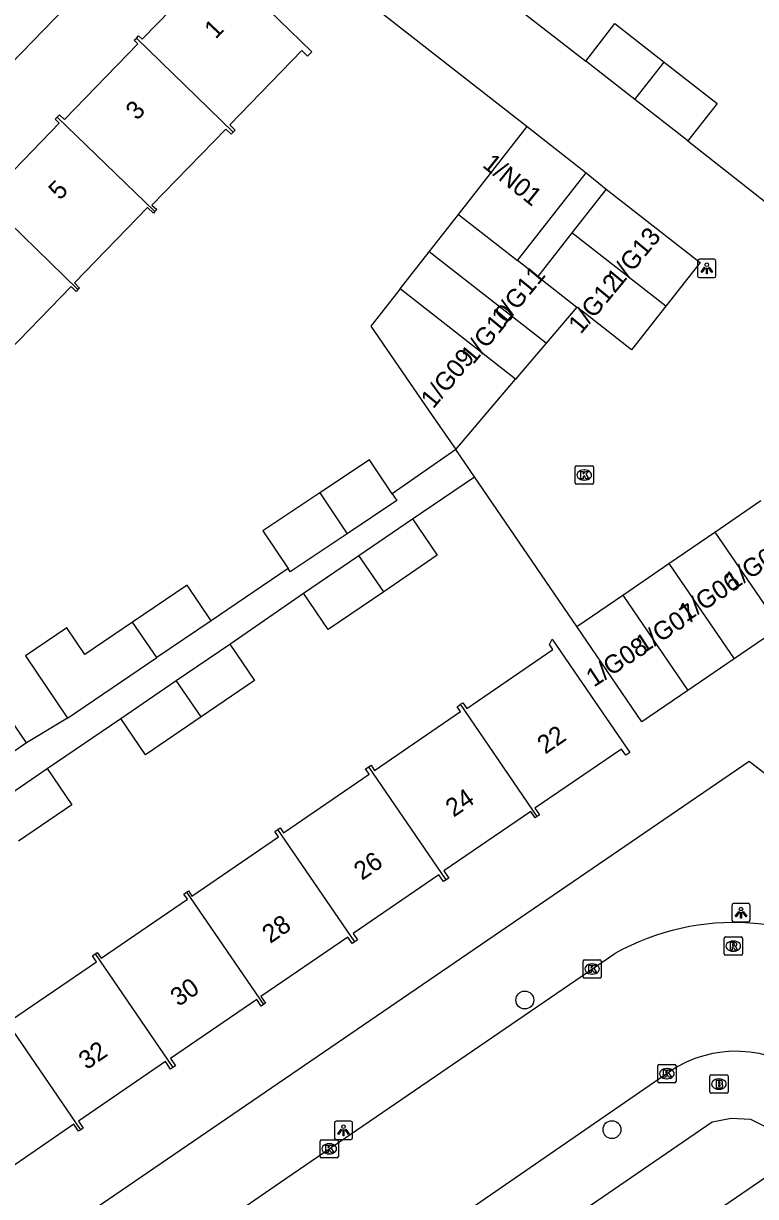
# Model space of a CAD drawing. Extents: x 157466 to 158888, y 383063 to 384677.
# Drawn here: x 158613.9 to 158654, y 383853.7 to 383917.9 of the extents above; entities that cross this region are included whole.
import ezdxf

# ---------------------------------------------------------------- set-up
doc = ezdxf.new("R2010")
doc.units = 0
for name, color, linetype in [('IMGEO_Boom', 7, 'Continuous'), ('IMGEO_Brandkraan', 7, 'Continuous'), ('IMGEO_Kolk', 7, 'Continuous'), ('IMGEO_Lichtpunt', 7, 'Continuous'), ('IMGEO_Pand', 7, 'Continuous'), ('IMGEO_Pand_nummerreeks', 7, 'Continuous'), ('IMGEO_Rijbaan_lokaal_open', 7, 'Continuous'), ('IMGEO_Rioolput', 7, 'Continuous'), ('IMGEO_Voetpad_open', 7, 'Continuous')]:
    doc.layers.add(name, color=color, linetype=linetype)

msp = doc.modelspace()

# ---------------------------------------------------------------- linework, layer by layer
at = {"layer": 'IMGEO_Boom'}
for centre in [(158641.348, 383864.437), (158646.117, 383857.346)]:
    msp.add_circle(centre, 0.489, dxfattribs=at)
at = {"layer": 'IMGEO_Brandkraan'}
for p, q in [((158651.47, 383859.411), (158651.47, 383860.263)), ((158651.545, 383860.337), (158652.397, 383860.337)), ((158651.958, 383860.117), (158651.983, 383860.117)), ((158652.471, 383860.263), (158652.471, 383859.411)), ((158652.397, 383859.337), (158651.545, 383859.337)), ((158651.981, 383859.557), (158651.956, 383859.557))]:
    msp.add_line(p, q, dxfattribs=at)
for points in [[(158651.47, 383859.411), (158651.47, 383860.263)], [(158651.545, 383860.337), (158652.397, 383860.337)], [(158651.818, 383860.037), (158651.818, 383859.637), (158652.031, 383859.637)], [(158652.049, 383860.037), (158651.818, 383860.037)], [(158651.997, 383859.956), (158651.943, 383859.956), (158651.943, 383859.88)], [(158651.943, 383859.88), (158651.996, 383859.88)], [(158652.471, 383860.263), (158652.471, 383859.411)], [(158652.397, 383859.337), (158651.545, 383859.337)], [(158652.005, 383859.804), (158651.943, 383859.804), (158651.943, 383859.723)], [(158651.943, 383859.723), (158652.005, 383859.723)]]:
    msp.add_lwpolyline(points, dxfattribs=at)
for centre, radius, start, end in [((158651.547, 383860.261), 0.0765, 91.55205, 178.44795), ((158651.547, 383860.261), 0.0765, 91.55205, 178.44795), ((158651.998, 383859.918), 0.0379, 267.82845, 90.93552), ((158652.053, 383859.892), 0.145, 59.4692, 91.53667), ((158652.078, 383859.939), 0.0922, 285.51372, 58.15012), ((158652.083, 383859.747), 0.105, 301.31148, 78.98903), ((158652.395, 383860.261), 0.0765, 1.55205, 88.44795), ((158652.395, 383860.261), 0.0765, 1.55205, 88.44795), ((158651.547, 383859.413), 0.0765, 181.55205, 268.44795), ((158651.547, 383859.413), 0.0765, 181.55205, 268.44795), ((158652.006, 383859.763), 0.0404, 269.87594, 90.50774), ((158652.037, 383859.888), 0.251, 268.66757, 293.53466), ((158652.395, 383859.413), 0.0765, 271.55205, 358.44795), ((158652.395, 383859.413), 0.0765, 271.55205, 358.44795)]:
    msp.add_arc(centre, radius, start, end, dxfattribs=at)
for centre, major_axis, ratio, start_param, end_param in [((158651.957, 383859.837), (-0.387, 0.002), 0.722429, 4.712389, 7.853982), ((158651.982, 383859.837), (-0.39, 0.002), 0.717154, 1.570796, 4.712389)]:
    msp.add_ellipse(centre, major_axis=major_axis, ratio=ratio, start_param=start_param, end_param=end_param, dxfattribs=at)
at = {"layer": 'IMGEO_Kolk'}
for p, q in [((158644.101, 383892.737), (158644.101, 383893.589)), ((158644.176, 383893.663), (158645.028, 383893.663)), ((158644.589, 383893.443), (158644.614, 383893.443)), ((158645.102, 383893.589), (158645.102, 383892.737)), ((158645.028, 383892.663), (158644.176, 383892.663)), ((158644.612, 383892.883), (158644.587, 383892.883)), ((158644.533, 383865.711), (158644.533, 383866.563)), ((158644.608, 383866.637), (158645.46, 383866.637)), ((158645.021, 383866.417), (158645.046, 383866.417)), ((158645.534, 383866.563), (158645.534, 383865.711)), ((158645.46, 383865.637), (158644.608, 383865.637)), ((158645.044, 383865.857), (158645.019, 383865.857)), ((158648.623, 383859.984), (158648.623, 383860.836)), ((158648.698, 383860.91), (158649.55, 383860.91)), ((158649.111, 383860.69), (158649.136, 383860.69)), ((158649.624, 383860.836), (158649.624, 383859.984)), ((158649.55, 383859.91), (158648.698, 383859.91)), ((158649.134, 383860.13), (158649.109, 383860.13)), ((158630.15, 383855.868), (158630.15, 383856.72)), ((158630.225, 383856.794), (158631.077, 383856.794)), ((158631.151, 383856.72), (158631.151, 383855.868)), ((158630.661, 383856.014), (158630.636, 383856.014)), ((158630.638, 383856.574), (158630.663, 383856.574)), ((158631.077, 383855.794), (158630.225, 383855.794))]:
    msp.add_line(p, q, dxfattribs=at)
for points in [[(158644.101, 383892.737), (158644.101, 383893.589)], [(158644.176, 383893.663), (158645.028, 383893.663)], [(158644.422, 383893.363), (158644.545, 383893.363), (158644.545, 383893.212), (158644.675, 383893.363), (158644.839, 383893.363), (158644.693, 383893.212), (158644.846, 383892.963), (158644.694, 383892.963), (158644.609, 383893.127), (158644.545, 383893.06), (158644.545, 383892.963), (158644.422, 383892.963), (158644.422, 383893.363)], [(158645.102, 383893.589), (158645.102, 383892.737)], [(158645.028, 383892.663), (158644.176, 383892.663)], [(158644.533, 383865.711), (158644.533, 383866.563)], [(158644.608, 383866.637), (158645.46, 383866.637)], [(158644.854, 383866.337), (158644.977, 383866.337), (158644.977, 383866.186), (158645.107, 383866.337), (158645.271, 383866.337), (158645.125, 383866.186), (158645.278, 383865.937), (158645.126, 383865.937), (158645.041, 383866.101), (158644.977, 383866.034), (158644.977, 383865.937), (158644.854, 383865.937), (158644.854, 383866.337)], [(158645.534, 383866.563), (158645.534, 383865.711)], [(158645.46, 383865.637), (158644.608, 383865.637)], [(158648.623, 383859.984), (158648.623, 383860.836)], [(158648.698, 383860.91), (158649.55, 383860.91)], [(158648.944, 383860.61), (158649.067, 383860.61), (158649.067, 383860.459), (158649.197, 383860.61), (158649.361, 383860.61), (158649.215, 383860.459), (158649.368, 383860.21), (158649.216, 383860.21), (158649.131, 383860.374), (158649.067, 383860.307), (158649.067, 383860.21), (158648.944, 383860.21), (158648.944, 383860.61)], [(158649.624, 383860.836), (158649.624, 383859.984)], [(158649.55, 383859.91), (158648.698, 383859.91)], [(158630.15, 383855.868), (158630.15, 383856.72)], [(158630.225, 383856.794), (158631.077, 383856.794)], [(158631.151, 383856.72), (158631.151, 383855.868)], [(158630.471, 383856.494), (158630.594, 383856.494), (158630.594, 383856.343), (158630.724, 383856.494), (158630.888, 383856.494), (158630.742, 383856.343), (158630.895, 383856.094), (158630.743, 383856.094), (158630.658, 383856.258), (158630.594, 383856.191), (158630.594, 383856.094), (158630.471, 383856.094), (158630.471, 383856.494)], [(158631.077, 383855.794), (158630.225, 383855.794)]]:
    msp.add_lwpolyline(points, dxfattribs=at)
for centre, start, end in [((158644.178, 383893.587), 91.55205, 178.44795), ((158644.178, 383893.587), 91.55205, 178.44795), ((158645.026, 383893.587), 1.55205, 88.44795), ((158645.026, 383893.587), 1.55205, 88.44795), ((158644.178, 383892.739), 181.55205, 268.44795), ((158644.178, 383892.739), 181.55205, 268.44795), ((158645.026, 383892.739), 271.55205, 358.44795), ((158645.026, 383892.739), 271.55205, 358.44795), ((158644.61, 383866.561), 91.55205, 178.44795), ((158644.61, 383866.561), 91.55205, 178.44795), ((158645.458, 383866.561), 1.55205, 88.44795), ((158645.458, 383866.561), 1.55205, 88.44795), ((158644.61, 383865.713), 181.55205, 268.44795), ((158644.61, 383865.713), 181.55205, 268.44795), ((158645.458, 383865.713), 271.55205, 358.44795), ((158645.458, 383865.713), 271.55205, 358.44795), ((158648.7, 383860.834), 91.55205, 178.44795), ((158648.7, 383860.834), 91.55205, 178.44795), ((158649.548, 383860.834), 1.55205, 88.44795), ((158649.548, 383860.834), 1.55205, 88.44795), ((158648.7, 383859.986), 181.55205, 268.44795), ((158648.7, 383859.986), 181.55205, 268.44795), ((158649.548, 383859.986), 271.55205, 358.44795), ((158649.548, 383859.986), 271.55205, 358.44795), ((158630.227, 383856.718), 91.55205, 178.44795), ((158630.227, 383856.718), 91.55205, 178.44795), ((158631.075, 383856.718), 1.55205, 88.44795), ((158631.075, 383856.718), 1.55205, 88.44795), ((158630.227, 383855.87), 181.55205, 268.44795), ((158630.227, 383855.87), 181.55205, 268.44795), ((158631.075, 383855.87), 271.55205, 358.44795), ((158631.075, 383855.87), 271.55205, 358.44795)]:
    msp.add_arc(centre, 0.0765, start, end, dxfattribs=at)
for centre, major_axis, ratio, start_param, end_param in [((158644.588, 383893.163), (-0.387, 0.002), 0.722429, 4.712389, 7.853982), ((158644.613, 383893.163), (-0.39, 0.002), 0.717154, 1.570796, 4.712389), ((158645.02, 383866.137), (-0.387, 0.002), 0.722429, 4.712389, 7.853982), ((158645.045, 383866.137), (-0.39, 0.002), 0.717154, 1.570796, 4.712389), ((158649.11, 383860.41), (-0.387, 0.002), 0.722429, 4.712389, 7.853982), ((158649.135, 383860.41), (-0.39, 0.002), 0.717154, 1.570796, 4.712389), ((158630.637, 383856.294), (-0.387, 0.002), 0.722429, 4.712389, 7.853982), ((158630.662, 383856.294), (-0.39, 0.002), 0.717154, 1.570796, 4.712389)]:
    msp.add_ellipse(centre, major_axis=major_axis, ratio=ratio, start_param=start_param, end_param=end_param, dxfattribs=at)
at = {"layer": 'IMGEO_Lichtpunt'}
for p, q in [((158650.804, 383904.871), (158650.804, 383904.064)), ((158650.804, 383904.871), (158650.804, 383904.064)), ((158651.706, 383904.966), (158650.898, 383904.966)), ((158651.706, 383904.966), (158650.898, 383904.966)), ((158651.8, 383904.064), (158651.8, 383904.871)), ((158651.8, 383904.064), (158651.8, 383904.871)), ((158650.898, 383903.97), (158651.706, 383903.97)), ((158650.898, 383903.97), (158651.706, 383903.97)), ((158652.679, 383869.618), (158652.679, 383868.811)), ((158652.679, 383869.618), (158652.679, 383868.811)), ((158653.581, 383869.713), (158652.773, 383869.713)), ((158653.581, 383869.713), (158652.773, 383869.713)), ((158653.675, 383868.811), (158653.675, 383869.618)), ((158653.675, 383868.811), (158653.675, 383869.618)), ((158652.773, 383868.717), (158653.581, 383868.717)), ((158652.773, 383868.717), (158653.581, 383868.717)), ((158630.931, 383857.71), (158630.931, 383856.903)), ((158630.931, 383857.71), (158630.931, 383856.903)), ((158631.833, 383857.805), (158631.025, 383857.805)), ((158631.833, 383857.805), (158631.025, 383857.805)), ((158631.927, 383856.903), (158631.927, 383857.71)), ((158631.927, 383856.903), (158631.927, 383857.71)), ((158631.025, 383856.809), (158631.833, 383856.809)), ((158631.025, 383856.809), (158631.833, 383856.809))]:
    msp.add_line(p, q, dxfattribs=at)
for points in [[(158651.178, 383904.535), (158651.217, 383904.507), (158651.029, 383904.245), (158650.991, 383904.272), (158651.178, 383904.535)], [(158651.28, 383904.487), (158651.327, 383904.487), (158651.327, 383904.165), (158651.28, 383904.165), (158651.28, 383904.487)], [(158651.39, 383904.507), (158651.428, 383904.534), (158651.615, 383904.272), (158651.576, 383904.244), (158651.39, 383904.507)], [(158653.053, 383869.282), (158653.092, 383869.254), (158652.904, 383868.992), (158652.866, 383869.019), (158653.053, 383869.282)], [(158653.155, 383869.234), (158653.202, 383869.234), (158653.202, 383868.912), (158653.155, 383868.912), (158653.155, 383869.234)], [(158653.265, 383869.254), (158653.303, 383869.281), (158653.49, 383869.019), (158653.451, 383868.991), (158653.265, 383869.254)], [(158631.305, 383857.374), (158631.344, 383857.346), (158631.156, 383857.084), (158631.118, 383857.111), (158631.305, 383857.374)], [(158631.407, 383857.326), (158631.454, 383857.326), (158631.454, 383857.004), (158631.407, 383857.004), (158631.407, 383857.326)], [(158631.517, 383857.346), (158631.555, 383857.373), (158631.742, 383857.111), (158631.703, 383857.083), (158631.517, 383857.346)]]:
    msp.add_lwpolyline(points, dxfattribs=at)
for centre in [(158651.303, 383904.669), (158653.178, 383869.416), (158631.43, 383857.508)]:
    msp.add_circle(centre, 0.0994, dxfattribs=at)
for centre, start, end in [((158650.898, 383904.871), 90, 180), ((158650.898, 383904.871), 90, 180), ((158651.706, 383904.871), 0, 90), ((158651.706, 383904.871), 0, 90), ((158650.898, 383904.064), 180, 270), ((158650.898, 383904.064), 180, 270), ((158651.706, 383904.064), 270, 0), ((158651.706, 383904.064), 270, 360), ((158652.773, 383869.618), 90, 180), ((158652.773, 383869.618), 90, 180), ((158653.581, 383869.618), 0, 90), ((158653.581, 383869.618), 0, 90), ((158652.773, 383868.811), 180, 270), ((158652.773, 383868.811), 180, 270), ((158653.581, 383868.811), 270, 0), ((158653.581, 383868.811), 270, 360), ((158631.025, 383857.71), 90, 180), ((158631.025, 383857.71), 90, 180), ((158631.833, 383857.71), 0, 90), ((158631.833, 383857.71), 0, 90), ((158631.025, 383856.903), 180, 270), ((158631.025, 383856.903), 180, 270), ((158631.833, 383856.903), 270, 0), ((158631.833, 383856.903), 270, 360)]:
    msp.add_arc(centre, 0.0946, start, end, dxfattribs=at)
at = {"layer": 'IMGEO_Pand'}
for points in [[(158620.098, 383917.072), (158620.216, 383917.193), (158620.407, 383917.006), (158624.368, 383921.086), (158624.098, 383921.349), (158624.299, 383921.556), (158627.887, 383918.074), (158629.694, 383916.319), (158629.463, 383916.081), (158629.152, 383916.383), (158625.204, 383912.316), (158625.497, 383912.032), (158625.396, 383911.928)], [(158644.68, 383915.814), (158646.281, 383917.862), (158648.98, 383915.752)], [(158615.774, 383912.751), (158615.89, 383912.871), (158616.161, 383912.608), (158620.183, 383916.751), (158619.979, 383916.949), (158620.098, 383917.072)], [(158620.098, 383917.072), (158625.396, 383911.928)], [(158647.377, 383913.706), (158644.68, 383915.814)], [(158647.377, 383913.706), (158648.98, 383915.752)], [(158648.98, 383915.752), (158651.867, 383913.495), (158650.266, 383911.447)], [(158650.266, 383911.447), (158647.377, 383913.706)], [(158611.604, 383908.452), (158611.715, 383908.566), (158611.935, 383908.352), (158615.881, 383912.417), (158615.659, 383912.632), (158615.774, 383912.751)], [(158621.105, 383907.576), (158615.774, 383912.751)], [(158625.396, 383911.928), (158625.278, 383911.806), (158624.984, 383912.091), (158620.95, 383907.936), (158621.21, 383907.684), (158621.105, 383907.576)], [(158637.717, 383907.425), (158641.472, 383912.228)], [(158641.472, 383912.228), (158644.702, 383909.702)], [(158640.947, 383904.899), (158644.702, 383909.702)], [(158645.802, 383908.813), (158643.93, 383906.418)], [(158645.802, 383908.813), (158648.371, 383906.804), (158650.94, 383904.795), (158649.068, 383902.4)], [(158616.905, 383903.307), (158611.604, 383908.452)], [(158621.105, 383907.576), (158621.028, 383907.497), (158620.715, 383907.801), (158616.707, 383903.672), (158616.991, 383903.396), (158616.905, 383903.307)], [(158636.121, 383905.384), (158637.717, 383907.425)], [(158637.717, 383907.425), (158640.947, 383904.899)], [(158643.93, 383906.418), (158642.061, 383904.028)], [(158649.068, 383902.4), (158643.93, 383906.418)], [(158634.524, 383903.342), (158636.121, 383905.384)], [(158642.523, 383900.377), (158636.121, 383905.384)], [(158642.061, 383904.028), (158640.947, 383904.899)], [(158616.905, 383903.307), (158616.809, 383903.208), (158616.524, 383903.485), (158612.522, 383899.363), (158612.84, 383899.054), (158612.711, 383898.921)], [(158642.061, 383904.028), (158644.201, 383902.347)], [(158634.524, 383903.342), (158632.928, 383901.301), (158636.125, 383896.657), (158637.568, 383894.561)], [(158640.841, 383898.403), (158634.524, 383903.342)], [(158644.201, 383902.347), (158642.523, 383900.377)], [(158649.068, 383902.4), (158647.195, 383900.006), (158644.626, 383902.015), (158644.201, 383902.347)], [(158642.523, 383900.377), (158640.841, 383898.403)], [(158637.568, 383894.561), (158640.841, 383898.403)], [(158634.099, 383892.139), (158632.854, 383894.003), (158630.137, 383892.187)], [(158630.137, 383892.187), (158627.025, 383890.107), (158628.401, 383888.047)], [(158630.137, 383892.187), (158631.63, 383889.953)], [(158634.099, 383892.139), (158634.347, 383891.769), (158631.63, 383889.953)], [(158651.748, 383890.039), (158654.268, 383891.762)], [(158632.276, 383888.763), (158635.203, 383890.758)], [(158635.203, 383890.758), (158636.558, 383888.771), (158633.633, 383886.777)], [(158649.228, 383888.316), (158651.748, 383890.039)], [(158651.748, 383890.039), (158655.315, 383884.822)], [(158631.63, 383889.953), (158628.518, 383887.873), (158628.401, 383888.047)], [(158629.244, 383886.696), (158632.276, 383888.763)], [(158633.633, 383886.777), (158632.276, 383888.763)], [(158646.709, 383886.594), (158649.228, 383888.316)], [(158649.228, 383888.316), (158652.795, 383883.099)], [(158624.193, 383885.187), (158622.871, 383887.137), (158619.894, 383885.12)], [(158633.633, 383886.777), (158630.599, 383884.709), (158629.244, 383886.696)], [(158644.189, 383884.871), (158646.709, 383886.594)], [(158646.709, 383886.594), (158650.275, 383881.376)], [(158619.894, 383885.12), (158617.279, 383883.348), (158616.296, 383884.799), (158614.028, 383883.262), (158616.333, 383879.86)], [(158621.216, 383883.17), (158619.894, 383885.12)], [(158624.193, 383885.187), (158621.216, 383883.17)], [(158650.275, 383881.376), (158647.756, 383879.654), (158644.189, 383884.871)], [(158655.315, 383884.822), (158652.795, 383883.099)], [(158622.283, 383881.913), (158625.21, 383883.908)], [(158625.21, 383883.908), (158626.565, 383881.921), (158623.641, 383879.927)], [(158637.839, 383880.624), (158637.957, 383880.704), (158638.169, 383880.395), (158642.887, 383883.62), (158642.706, 383883.885), (158642.851, 383884.187), (158644.27, 383882.111), (158647.092, 383877.983), (158646.868, 383877.83), (158646.638, 383878.167), (158641.905, 383874.931), (158642.152, 383874.569), (158642.033, 383874.488)], [(158616.333, 383879.86), (158621.216, 383883.17)], [(158652.795, 383883.099), (158650.275, 383881.376)], [(158619.251, 383879.846), (158622.283, 383881.913)], [(158623.641, 383879.927), (158622.283, 383881.913)], [(158632.814, 383877.201), (158632.939, 383877.286), (158633.132, 383877.004), (158637.828, 383880.215), (158637.641, 383880.488), (158637.839, 383880.624)], [(158642.033, 383874.488), (158637.839, 383880.624)], [(158614.087, 383878.516), (158612.839, 383880.325), (158610.1, 383878.436)], [(158623.641, 383879.927), (158620.606, 383877.859), (158619.251, 383879.846)], [(158614.087, 383878.516), (158611.348, 383876.627)], [(158627.846, 383873.774), (158627.962, 383873.853), (158628.145, 383873.584), (158632.836, 383876.791), (158632.638, 383877.081), (158632.814, 383877.201)], [(158637.044, 383871.011), (158632.814, 383877.201)], [(158612.288, 383875.107), (158615.216, 383877.103)], [(158615.216, 383877.103), (158616.571, 383875.116), (158613.646, 383873.122)], [(158642.033, 383874.488), (158641.916, 383874.408), (158641.675, 383874.76), (158636.912, 383871.504), (158637.184, 383871.107), (158637.044, 383871.011)], [(158622.843, 383870.336), (158622.948, 383870.408), (158623.14, 383870.126), (158627.873, 383873.362), (158627.672, 383873.656), (158627.846, 383873.774)], [(158632.045, 383867.63), (158627.846, 383873.774)], [(158637.044, 383871.011), (158636.906, 383870.916), (158636.653, 383871.287), (158631.954, 383868.074), (158632.19, 383867.729), (158632.045, 383867.63)], [(158617.852, 383866.969), (158617.959, 383867.042), (158618.173, 383866.729), (158622.891, 383869.954), (158622.698, 383870.237), (158622.843, 383870.336)], [(158622.843, 383870.336), (158627.046, 383864.187)], [(158632.045, 383867.63), (158631.901, 383867.532), (158631.668, 383867.872), (158626.913, 383864.621), (158627.157, 383864.263), (158627.046, 383864.187)], [(158612.849, 383863.506), (158613.004, 383863.612), (158613.208, 383863.314), (158617.918, 383866.534), (158617.695, 383866.861), (158617.852, 383866.969)], [(158617.852, 383866.969), (158622.102, 383860.752)], [(158627.046, 383864.187), (158626.933, 383864.11), (158626.694, 383864.46), (158621.972, 383861.232), (158622.237, 383860.844), (158622.102, 383860.752)], [(158617.062, 383857.342), (158612.849, 383863.506)], [(158622.102, 383860.752), (158621.97, 383860.662), (158621.694, 383861.066), (158616.924, 383857.805), (158617.184, 383857.425), (158617.062, 383857.342)], [(158617.062, 383857.342), (158616.941, 383857.259), (158616.684, 383857.636), (158611.898, 383854.364), (158612.176, 383853.957), (158612.067, 383853.883)], [(158654.268, 383845.918), (158654.395, 383846.005), (158654.169, 383846.335), (158658.872, 383849.561), (158659.078, 383849.261), (158659.369, 383849.46), (158655.205, 383855.53), (158654.887, 383855.505), (158655.131, 383855.15), (158650.376, 383851.889), (158650.198, 383852.148), (158650.055, 383852.05)]]:
    msp.add_lwpolyline(points, dxfattribs=at)
at = {"layer": 'IMGEO_Rijbaan_lokaal_open'}
for points in [[(158623.51, 383926.275), (158641.472, 383912.228)], [(158639.426, 383919.904), (158644.68, 383915.814)], [(158650.266, 383911.447), (158655.418, 383907.392)], [(158644.702, 383909.702), (158645.802, 383908.813)], [(158638.589, 383893.067), (158637.568, 383894.561)], [(158644.189, 383884.871), (158638.589, 383893.067)], [(158614.169, 383845.054), (158616.56, 383846.61), (158628.284, 383854.673), (158646.269, 383866.981)], [(158649.267, 383860.51), (158621.525, 383841.402), (158618.251, 383839.19)]]:
    msp.add_lwpolyline(points, dxfattribs=at)
for centre, radius, start, end in [((158652.796, 383855.289), 13.39, 53.35591, 119.17259), ((158652.892, 383855.231), 6.404, 50.79121, 124.47728)]:
    msp.add_arc(centre, radius, start, end, dxfattribs=at)
at = {"layer": 'IMGEO_Rioolput'}
for p, q in [((158652.254, 383866.96), (158652.254, 383867.812)), ((158652.329, 383867.886), (158653.181, 383867.886)), ((158652.742, 383867.666), (158652.767, 383867.666)), ((158653.255, 383867.812), (158653.255, 383866.96)), ((158653.181, 383866.886), (158652.329, 383866.886)), ((158652.765, 383867.106), (158652.74, 383867.106))]:
    msp.add_line(p, q, dxfattribs=at)
for points in [[(158652.254, 383866.96), (158652.254, 383867.812)], [(158652.329, 383867.886), (158653.181, 383867.886)], [(158652.843, 383867.584), (158652.591, 383867.586), (158652.591, 383867.186)], [(158653.255, 383867.812), (158653.255, 383866.96)], [(158653.181, 383866.886), (158652.329, 383866.886)], [(158652.591, 383867.186), (158652.715, 383867.186), (158652.715, 383867.348), (158652.726, 383867.348)], [(158652.769, 383867.505), (158652.715, 383867.505), (158652.715, 383867.424)], [(158652.715, 383867.424), (158652.767, 383867.424)], [(158652.773, 383867.319), (158652.844, 383867.186), (158652.984, 383867.186), (158652.919, 383867.312)]]:
    msp.add_lwpolyline(points, dxfattribs=at)
for centre, radius, start, end in [((158652.331, 383867.81), 0.0765, 91.55205, 178.44795), ((158652.331, 383867.81), 0.0765, 91.55205, 178.44795), ((158652.842, 383867.474), 0.109, 350.36119, 89.41601), ((158653.179, 383867.81), 0.0765, 1.55205, 88.44795), ((158653.179, 383867.81), 0.0765, 1.55205, 88.44795), ((158652.331, 383866.962), 0.0765, 181.55205, 268.44795), ((158652.331, 383866.962), 0.0765, 181.55205, 268.44795), ((158652.725, 383867.295), 0.0533, 26.02933, 88.69889), ((158652.751, 383867.613), 0.19, 274.7715, 282.96867), ((158652.775, 383867.409), 0.0964, 77.00612, 93.18647), ((158652.789, 383867.466), 0.0378, 276.66336, 79.67722), ((158652.84, 383867.474), 0.112, 277.58423, 350.98172), ((158652.824, 383867.259), 0.108, 29.51342, 73.79051), ((158653.179, 383866.962), 0.0765, 271.55205, 358.44795), ((158653.179, 383866.962), 0.0765, 271.55205, 358.44795)]:
    msp.add_arc(centre, radius, start, end, dxfattribs=at)
for centre, major_axis, ratio, start_param, end_param in [((158652.741, 383867.386), (-0.387, 0.002), 0.722429, 4.712389, 7.853982), ((158652.766, 383867.386), (-0.39, 0.002), 0.717154, 1.570796, 4.712389)]:
    msp.add_ellipse(centre, major_axis=major_axis, ratio=ratio, start_param=start_param, end_param=end_param, dxfattribs=at)
at = {"layer": 'IMGEO_Voetpad_open'}
for points in [[(158585.327, 383886.944), (158623.51, 383926.275)], [(158637.568, 383894.561), (158634.099, 383892.139)], [(158635.203, 383890.758), (158638.589, 383893.067)], [(158628.401, 383888.047), (158624.193, 383885.187)], [(158625.21, 383883.908), (158629.244, 383886.696)], [(158616.333, 383879.86), (158614.087, 383878.516)], [(158615.216, 383877.103), (158619.251, 383879.846)], [(158611.414, 383848.655), (158653.626, 383877.513), (158700.083, 383841.491)], [(158620.073, 383836.143), (158651.596, 383857.766), (158652.637, 383857.965), (158653.695, 383857.91), (158654.799, 383857.378), (158670.051, 383845.576)]]:
    msp.add_lwpolyline(points, dxfattribs=at)

# ---------------------------------------------------------------- texts
at = {"layer": 'IMGEO_Pand_nummerreeks'}
for s, rotation, p in [('1', 45.98174, (158624.434, 383916.976)), ('3', 45.98174, (158620.133, 383912.525)), ('1/N01', 321.34019, (158638.979, 383910.053)), ('5', 45.98174, (158615.911, 383908.156)), ('1/G13', 50.3734, (158646.521, 383903.379)), ('1/G11', 50.3734, (158640.21, 383901.275)), ('1/G12', 50.3734, (158644.411, 383900.831)), ('1/G10', 50.3734, (158638.531, 383899.178)), ('1/G09', 50.37445, (158636.339, 383896.744)), ('1/G05', 33.38003, (158652.721, 383886.821)), ('1/G06', 33.38003, (158650.189, 383885.095)), ('1/G07', 33.38003, (158647.829, 383883.368)), ('1/G08', 33.38003, (158645.127, 383881.528)), ('22', 34.5414, (158642.472, 383877.862)), ('24', 34.5414, (158637.455, 383874.409)), ('26', 34.5414, (158632.437, 383870.955)), ('28', 34.5414, (158627.421, 383867.501)), ('30', 34.5414, (158622.403, 383864.047)), ('32', 34.5414, (158617.38, 383860.59))]:
    msp.add_text(s, height=1, rotation=rotation, dxfattribs=at).set_placement(p)

doc.saveas('drawing.dxf')
